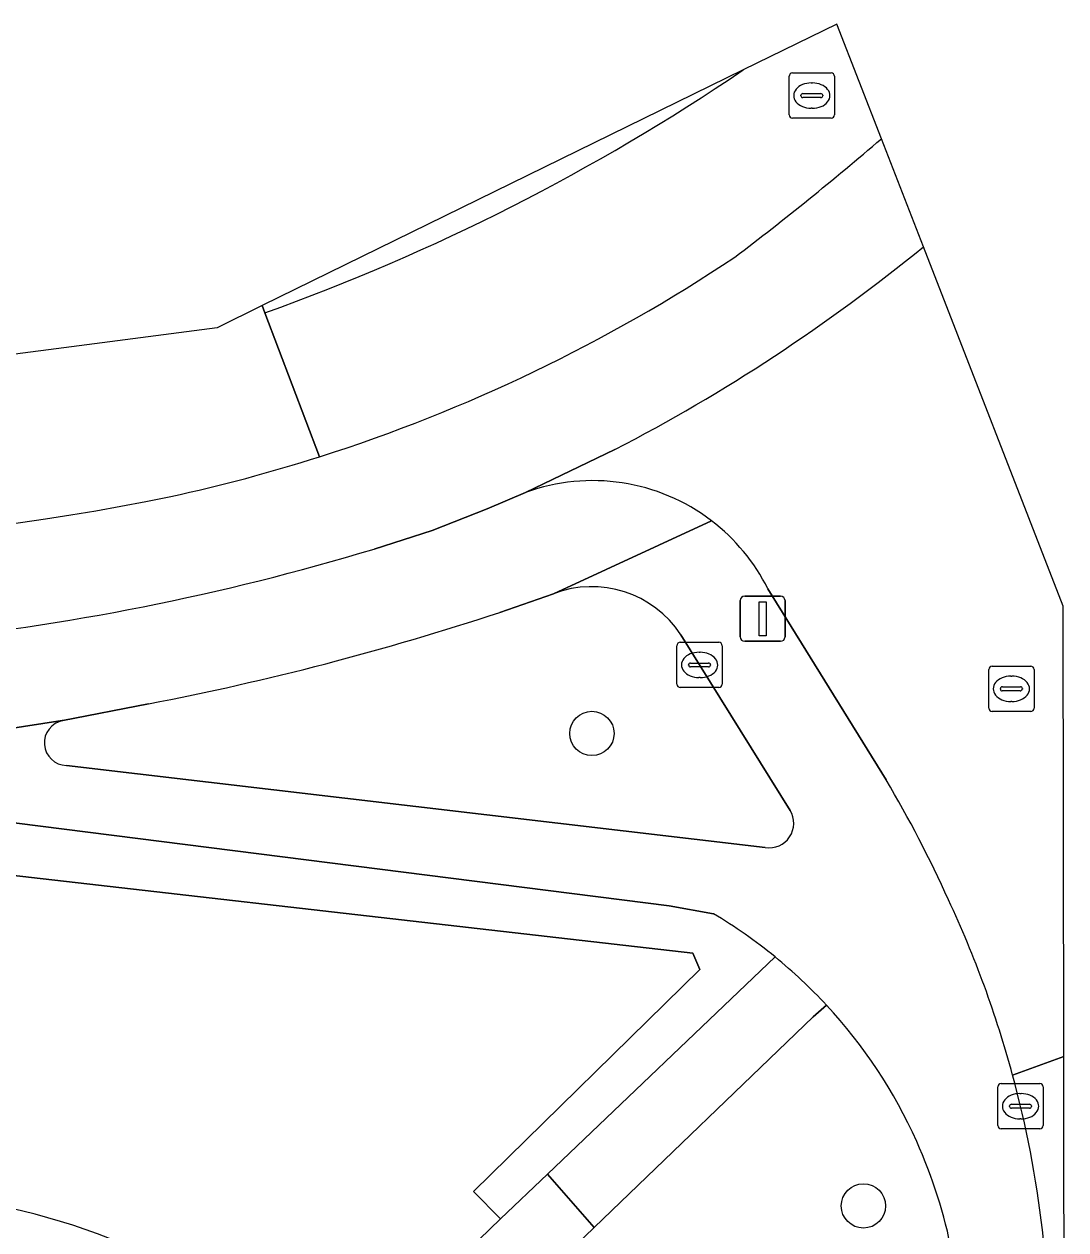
# Model space of a CAD drawing. Extents: x 159262 to 160143, y 383399 to 384319.
# Drawn here: x 160119.85 to 160142.86, y 383807.57 to 383834.21 of the extents above; entities that cross this region are included whole.
import ezdxf

# ---------------------------------------------------------------- set-up
doc = ezdxf.new("R2010")
doc.units = 0
for name, color, linetype in [('IMGEO_Berm_groen', 7, 'Continuous'), ('IMGEO_Berm_open', 7, 'Continuous'), ('IMGEO_Boom', 7, 'Continuous'), ('IMGEO_Fietspad_gesloten', 7, 'Continuous'), ('IMGEO_Groenvoorziening', 7, 'Continuous'), ('IMGEO_Haag', 7, 'Continuous'), ('IMGEO_Kolk', 7, 'Continuous'), ('IMGEO_Lichtmast', 7, 'Continuous'), ('IMGEO_Rijbaan_lokaal_open', 7, 'Continuous'), ('IMGEO_Rioolput', 7, 'Continuous'), ('IMGEO_Voetpad_halfverhard', 7, 'Continuous'), ('IMGEO_Voetpad_open', 7, 'Continuous')]:
    doc.layers.add(name, color=color, linetype=linetype)

msp = doc.modelspace()

# ---------------------------------------------------------------- linework, layer by layer
at = {"layer": 'IMGEO_Berm_groen'}
msp.add_lwpolyline([(160126.38, 383824.647), (160125.173, 383827.828), (160125.113, 383827.986), (160124.116, 383827.497), (160108.586, 383825.471), (160104.113, 383826.424)], dxfattribs=at)
for centre, radius, start, end in [((160115.369, 383859.31), 36.37, 282.2634, 287.6233), ((160112.38, 383875.489), 52.817, 262.2287, 281.7037)]:
    msp.add_arc(centre, radius, start, end, dxfattribs=at)
at = {"layer": 'IMGEO_Berm_open'}
for points in [[(160138.785, 383831.672), (160137.8, 383834.205), (160135.734, 383833.192)], [(160135.734, 383833.192), (160125.113, 383827.986), (160125.173, 383827.828)], [(160125.173, 383827.828), (160126.38, 383824.647)]]:
    msp.add_lwpolyline(points, dxfattribs=at)
for centre, radius, start, end in [((160109.333, 383872.092), 47.013, 289.6897, 304.1648), ((160109.333, 383872.092), 47.013, 289.6897, 304.1648), ((160094.334, 383883.398), 68.202, 307.17692, 310.67407), ((160115.381, 383859.243), 36.302, 287.6368, 303.7452)]:
    msp.add_arc(centre, radius, start, end, dxfattribs=at)
at = {"layer": 'IMGEO_Boom'}
for centre in [(160132.394, 383818.535), (160138.389, 383808.095)]:
    msp.add_circle(centre, 0.489, dxfattribs=at)
at = {"layer": 'IMGEO_Fietspad_gesloten'}
for points in [[(160139.713, 383829.286), (160138.785, 383831.672)], [(160127.586, 383822.608), (160128.869, 383823.018), (160130.079, 383823.494), (160130.93, 383823.859), (160132.901, 383824.807)]]:
    msp.add_lwpolyline(points, dxfattribs=at)
for centre, radius, start, end in [((160094.334, 383883.398), 68.202, 307.17692, 310.67407), ((160114.823, 383859.719), 39.315, 297.3761, 309.2786), ((160115.381, 383859.243), 36.302, 287.6368, 303.7452), ((160115.369, 383859.31), 36.37, 282.2634, 287.6233), ((160112.38, 383875.489), 52.817, 262.2287, 281.7037), ((160111.977, 383874.262), 53.961, 275.6353, 286.8136)]:
    msp.add_arc(centre, radius, start, end, dxfattribs=at)
at = {"layer": 'IMGEO_Groenvoorziening'}
for points in [[(160131.544, 383821.619), (160130.359, 383821.208)], [(160136.771, 383816.834), (160134.358, 383820.713)], [(160122.603, 383819.188), (160120.711, 383818.819)], [(160135.077, 383814.55), (160134.097, 383814.723), (160112.191, 383817.504), (160103.938, 383818.552)], [(160101.698, 383817.736), (160105.443, 383812.296), (160106.065, 383811.393), (160106.809, 383811.84), (160102.803, 383817.543), (160103.254, 383817.825), (160107.895, 383816.864), (160112.473, 383816.326), (160115.053, 383815.915), (160134.624, 383813.68), (160134.775, 383813.319), (160129.782, 383808.412), (160130.375, 383807.808), (160131.41, 383808.795), (160136.44, 383813.596)], [(160126.629, 383804.181), (160130.375, 383807.808), (160129.782, 383808.412), (160134.775, 383813.319), (160134.624, 383813.68), (160115.053, 383815.915), (160114.79, 383813.802), (160112.176, 383814.243), (160112.473, 383816.326), (160107.895, 383816.864), (160103.254, 383817.825), (160102.803, 383817.543), (160106.809, 383811.84), (160106.065, 383811.393), (160109.41, 383806.528)], [(160120.79, 383817.827), (160136.223, 383816.015)], [(160137.573, 383812.531), (160137.283, 383812.271), (160132.44, 383807.617), (160131.64, 383806.848), (160128.02, 383803.343)]]:
    msp.add_lwpolyline(points, dxfattribs=at)
for centre, radius, start, end in [((160132.391, 383819.427), 2.35, 33.1783, 111.1286), ((160110.695, 383880.812), 62.764, 280.9373, 288.25874), ((160120.8, 383818.327), 0.5, 100.3085, 268.798), ((160136.308, 383816.551), 0.543, 260.9728, 31.4535), ((160129.162, 383804.649), 11.534, 50.8748, 59.1468), ((160129.368, 383804.936), 11.181, 24.1973, 42.7868), ((160129.353, 383804.926), 11.198, 357.7899, 24.2153), ((160116.468, 383793.973), 14.403, 45.1335, 119.343)]:
    msp.add_arc(centre, radius, start, end, dxfattribs=at)
at = {"layer": 'IMGEO_Haag'}
for points in [[(160135.077, 383814.55), (160134.097, 383814.723), (160112.191, 383817.504), (160103.938, 383818.552)], [(160101.698, 383817.736), (160105.443, 383812.296), (160106.065, 383811.393), (160106.809, 383811.84), (160102.803, 383817.543), (160103.254, 383817.825), (160107.895, 383816.864), (160112.473, 383816.326), (160115.053, 383815.915), (160134.624, 383813.68), (160134.775, 383813.319), (160129.782, 383808.412), (160130.375, 383807.808), (160131.41, 383808.795), (160136.44, 383813.596)]]:
    msp.add_lwpolyline(points, dxfattribs=at)
msp.add_arc((160129.162, 383804.649), 11.534, 50.8748, 59.1468, dxfattribs=at)
at = {"layer": 'IMGEO_Kolk'}
for p, q in [((160134.271, 383819.621), (160134.271, 383820.473)), ((160134.346, 383820.547), (160135.198, 383820.547)), ((160135.272, 383820.473), (160135.272, 383819.621)), ((160134.759, 383820.327), (160134.784, 383820.327)), ((160134.53, 383820.041), (160134.53, 383820.053)), ((160134.968, 383820.004), (160134.57, 383820.004)), ((160134.573, 383820.09), (160134.971, 383820.09)), ((160135.014, 383820.053), (160135.014, 383820.041)), ((160134.782, 383819.767), (160134.757, 383819.767)), ((160135.198, 383819.547), (160134.346, 383819.547)), ((160141.358, 383809.872), (160141.358, 383810.724)), ((160141.433, 383810.798), (160142.285, 383810.798)), ((160142.359, 383810.724), (160142.359, 383809.872)), ((160141.66, 383810.341), (160142.058, 383810.341)), ((160141.846, 383810.578), (160141.871, 383810.578)), ((160141.617, 383810.292), (160141.617, 383810.304)), ((160142.055, 383810.255), (160141.657, 383810.255)), ((160142.101, 383810.304), (160142.101, 383810.292)), ((160141.869, 383810.018), (160141.844, 383810.018)), ((160142.285, 383809.798), (160141.433, 383809.798))]:
    msp.add_line(p, q, dxfattribs=at)
for points in [[(160134.271, 383819.621), (160134.271, 383820.473)], [(160134.346, 383820.547), (160135.198, 383820.547)], [(160135.272, 383820.473), (160135.272, 383819.621)], [(160135.198, 383819.547), (160134.346, 383819.547)], [(160141.358, 383809.872), (160141.358, 383810.724)], [(160141.433, 383810.798), (160142.285, 383810.798)], [(160142.359, 383810.724), (160142.359, 383809.872)], [(160142.285, 383809.798), (160141.433, 383809.798)]]:
    msp.add_lwpolyline(points, dxfattribs=at)
for centre, radius, start, end in [((160134.348, 383820.471), 0.0765, 91.552, 178.448), ((160134.348, 383820.471), 0.0765, 91.552, 178.448), ((160135.196, 383820.471), 0.0765, 1.552, 88.448), ((160135.196, 383820.471), 0.0765, 1.552, 88.448), ((160134.57, 383820.05), 0.0403, 85.8775, 175.7526), ((160134.567, 383820.04), 0.0366, 178.938, 274.7102), ((160134.971, 383820.047), 0.043, 264.8664, 352.4533), ((160134.975, 383820.052), 0.0386, 1.7309, 96.639), ((160134.348, 383819.623), 0.0765, 181.552, 268.448), ((160134.348, 383819.623), 0.0765, 181.552, 268.448), ((160135.196, 383819.623), 0.0765, 271.552, 358.448), ((160135.196, 383819.623), 0.0765, 271.552, 358.448), ((160141.435, 383810.722), 0.0765, 91.552, 178.448), ((160141.435, 383810.722), 0.0765, 91.552, 178.448), ((160142.283, 383810.722), 0.0765, 1.552, 88.448), ((160142.283, 383810.722), 0.0765, 1.552, 88.448), ((160141.657, 383810.301), 0.0403, 85.8775, 175.7526), ((160142.062, 383810.303), 0.0386, 1.7309, 96.639), ((160141.654, 383810.291), 0.0366, 178.938, 274.7102), ((160142.058, 383810.298), 0.043, 264.8664, 352.4533), ((160141.435, 383809.874), 0.0765, 181.552, 268.448), ((160141.435, 383809.874), 0.0765, 181.552, 268.448), ((160142.283, 383809.874), 0.0765, 271.552, 358.448), ((160142.283, 383809.874), 0.0765, 271.552, 358.448)]:
    msp.add_arc(centre, radius, start, end, dxfattribs=at)
for centre, major_axis, ratio, start_param, end_param in [((160134.758, 383820.047), (-0.387, 0.002), 0.722429, 4.712389, 7.853982), ((160134.783, 383820.047), (-0.39, 0.002), 0.717154, 1.570796, 4.712389), ((160141.845, 383810.298), (-0.387, 0.002), 0.722429, 4.712389, 7.853982), ((160141.87, 383810.298), (-0.39, 0.002), 0.717154, 1.570796, 4.712389)]:
    msp.add_ellipse(centre, major_axis=major_axis, ratio=ratio, start_param=start_param, end_param=end_param, dxfattribs=at)
at = {"layer": 'IMGEO_Lichtmast'}
for p, q in [((160135.768, 383821.569), (160136.558, 383821.569)), ((160136.558, 383821.569), (160135.768, 383821.569)), ((160135.668, 383820.669), (160135.668, 383821.469)), ((160135.668, 383821.469), (160135.668, 383820.669)), ((160136.658, 383821.469), (160136.658, 383820.669)), ((160136.658, 383820.669), (160136.658, 383821.469)), ((160136.558, 383820.569), (160135.768, 383820.569)), ((160135.768, 383820.569), (160136.558, 383820.569))]:
    msp.add_line(p, q, dxfattribs=at)
msp.add_lwpolyline([(160136.088, 383821.444), (160136.238, 383821.444), (160136.238, 383820.694), (160136.088, 383820.694), (160136.088, 383821.444)], dxfattribs=at)
for centre, start, end in [((160135.768, 383821.469), 90, 180), ((160135.768, 383821.469), 90, 180), ((160136.558, 383821.469), 0, 90), ((160136.558, 383821.469), 360, 90), ((160135.768, 383820.669), 180, 270), ((160135.768, 383820.669), 180, 270), ((160136.558, 383820.669), 270, 0), ((160136.558, 383820.669), 270, 0)]:
    msp.add_arc(centre, 0.1, start, end, dxfattribs=at)
at = {"layer": 'IMGEO_Rijbaan_lokaal_open'}
for points in [[(160142.812, 383811.399), (160142.8, 383821.348), (160139.713, 383829.286)], [(160132.901, 383824.807), (160130.93, 383823.859)], [(160136.281, 383821.727), (160138.89, 383817.511)], [(160142.86, 383769.62), (160142.812, 383811.399), (160141.684, 383810.988)], [(160141.684, 383810.988), (160142.812, 383811.399)]]:
    msp.add_lwpolyline(points, dxfattribs=at)
for centre, radius, start, end in [((160114.823, 383859.719), 39.315, 297.3761, 309.2786), ((160132.41, 383819.793), 4.327, 52.6589, 109.9957), ((160132.43, 383819.808), 4.302, 26.4916, 52.7594), ((160115.618, 383803.752), 27.035, 24.2491, 30.5938), ((160118.743, 383804.78), 23.766, 15.1412, 25.0818), ((160118.654, 383804.78), 23.852, 358.3332, 15.0865)]:
    msp.add_arc(centre, radius, start, end, dxfattribs=at)
at = {"layer": 'IMGEO_Rioolput'}
for p, q in [((160136.749, 383832.2), (160136.749, 383833.052)), ((160136.824, 383833.126), (160137.676, 383833.126)), ((160137.75, 383833.052), (160137.75, 383832.2)), ((160137.237, 383832.906), (160137.262, 383832.906)), ((160137.008, 383832.62), (160137.008, 383832.632)), ((160137.446, 383832.583), (160137.048, 383832.583)), ((160137.051, 383832.669), (160137.449, 383832.669)), ((160137.492, 383832.632), (160137.492, 383832.62)), ((160137.26, 383832.346), (160137.235, 383832.346)), ((160137.676, 383832.126), (160136.824, 383832.126)), ((160141.156, 383819.094), (160141.156, 383819.946)), ((160141.231, 383820.02), (160142.083, 383820.02)), ((160142.157, 383819.946), (160142.157, 383819.094)), ((160141.644, 383819.8), (160141.669, 383819.8)), ((160141.415, 383819.514), (160141.415, 383819.526)), ((160141.853, 383819.477), (160141.455, 383819.477)), ((160141.458, 383819.563), (160141.856, 383819.563)), ((160141.899, 383819.526), (160141.899, 383819.514)), ((160141.667, 383819.24), (160141.642, 383819.24)), ((160142.083, 383819.02), (160141.231, 383819.02))]:
    msp.add_line(p, q, dxfattribs=at)
for points in [[(160136.749, 383832.2), (160136.749, 383833.052)], [(160136.824, 383833.126), (160137.676, 383833.126)], [(160137.75, 383833.052), (160137.75, 383832.2)], [(160137.676, 383832.126), (160136.824, 383832.126)], [(160141.156, 383819.094), (160141.156, 383819.946)], [(160141.231, 383820.02), (160142.083, 383820.02)], [(160142.157, 383819.946), (160142.157, 383819.094)], [(160142.083, 383819.02), (160141.231, 383819.02)]]:
    msp.add_lwpolyline(points, dxfattribs=at)
for centre, radius, start, end in [((160136.826, 383833.05), 0.0765, 91.552, 178.448), ((160136.826, 383833.05), 0.0765, 91.552, 178.448), ((160137.674, 383833.05), 0.0765, 1.552, 88.448), ((160137.674, 383833.05), 0.0765, 1.552, 88.448), ((160137.048, 383832.629), 0.0403, 85.8775, 175.7526), ((160137.045, 383832.619), 0.0366, 178.938, 274.7102), ((160137.449, 383832.626), 0.043, 264.8664, 352.4533), ((160137.453, 383832.631), 0.0386, 1.7309, 96.639), ((160136.826, 383832.202), 0.0765, 181.552, 268.448), ((160136.826, 383832.202), 0.0765, 181.552, 268.448), ((160137.674, 383832.202), 0.0765, 271.552, 358.448), ((160137.674, 383832.202), 0.0765, 271.552, 358.448), ((160141.233, 383819.944), 0.0765, 91.552, 178.448), ((160141.233, 383819.944), 0.0765, 91.552, 178.448), ((160142.081, 383819.944), 0.0765, 1.552, 88.448), ((160142.081, 383819.944), 0.0765, 1.552, 88.448), ((160141.455, 383819.523), 0.0403, 85.8775, 175.7526), ((160141.452, 383819.513), 0.0366, 178.938, 274.7102), ((160141.856, 383819.52), 0.043, 264.8664, 352.4533), ((160141.86, 383819.525), 0.0386, 1.7309, 96.639), ((160141.233, 383819.096), 0.0765, 181.552, 268.448), ((160141.233, 383819.096), 0.0765, 181.552, 268.448), ((160142.081, 383819.096), 0.0765, 271.552, 358.448), ((160142.081, 383819.096), 0.0765, 271.552, 358.448)]:
    msp.add_arc(centre, radius, start, end, dxfattribs=at)
for centre, major_axis, ratio, start_param, end_param in [((160137.236, 383832.626), (-0.387, 0.002), 0.722429, 4.712389, 7.853982), ((160137.261, 383832.626), (-0.39, 0.002), 0.717154, 1.570796, 4.712389), ((160141.643, 383819.52), (-0.387, 0.002), 0.722429, 4.712389, 7.853982), ((160141.668, 383819.52), (-0.39, 0.002), 0.717154, 1.570796, 4.712389)]:
    msp.add_ellipse(centre, major_axis=major_axis, ratio=ratio, start_param=start_param, end_param=end_param, dxfattribs=at)
at = {"layer": 'IMGEO_Voetpad_halfverhard'}
msp.add_lwpolyline([(160128.02, 383803.343), (160131.64, 383806.848), (160132.44, 383807.617), (160131.41, 383808.795), (160130.375, 383807.808), (160126.629, 383804.181)], dxfattribs=at)
msp.add_arc((160116.468, 383793.973), 14.403, 45.1335, 119.343, dxfattribs=at)
at = {"layer": 'IMGEO_Voetpad_open'}
for points in [[(160130.93, 383823.859), (160130.079, 383823.494), (160128.869, 383823.018), (160127.586, 383822.608)], [(160130.359, 383821.208), (160131.544, 383821.619), (160135.034, 383823.233)], [(160135.034, 383823.233), (160131.544, 383821.619)], [(160093.275, 383821.83), (160103.938, 383818.552), (160112.191, 383817.504), (160120.693, 383818.817), (160120.711, 383818.819), (160122.603, 383819.188)], [(160138.89, 383817.511), (160136.281, 383821.727)], [(160134.358, 383820.713), (160136.771, 383816.834)], [(160120.711, 383818.819), (160120.693, 383818.817), (160112.191, 383817.504), (160134.097, 383814.723), (160135.077, 383814.55)], [(160136.223, 383816.015), (160120.79, 383817.827)], [(160136.44, 383813.596), (160131.41, 383808.795), (160132.44, 383807.617), (160137.283, 383812.271)], [(160137.283, 383812.271), (160137.573, 383812.531)]]:
    msp.add_lwpolyline(points, dxfattribs=at)
for centre, radius, start, end in [((160132.41, 383819.793), 4.327, 52.6589, 109.9957), ((160132.43, 383819.808), 4.302, 26.4916, 52.7594), ((160111.977, 383874.262), 53.961, 275.6353, 286.8136), ((160132.391, 383819.427), 2.35, 33.1783, 111.1286), ((160110.695, 383880.812), 62.764, 280.9373, 288.25874), ((160120.8, 383818.327), 0.5, 100.3085, 268.798), ((160115.618, 383803.752), 27.035, 24.2491, 30.5938), ((160136.308, 383816.551), 0.543, 260.9728, 31.4535), ((160118.743, 383804.78), 23.766, 15.1412, 25.0818), ((160129.162, 383804.649), 11.534, 50.8748, 59.1468), ((160129.314, 383804.88), 11.258, 42.8119, 50.7321), ((160129.314, 383804.88), 11.258, 42.8119, 50.7321), ((160129.368, 383804.936), 11.181, 24.1973, 42.7868), ((160118.654, 383804.78), 23.852, 358.3332, 15.0865), ((160129.353, 383804.926), 11.198, 357.7899, 24.2153)]:
    msp.add_arc(centre, radius, start, end, dxfattribs=at)

doc.saveas('drawing.dxf')
